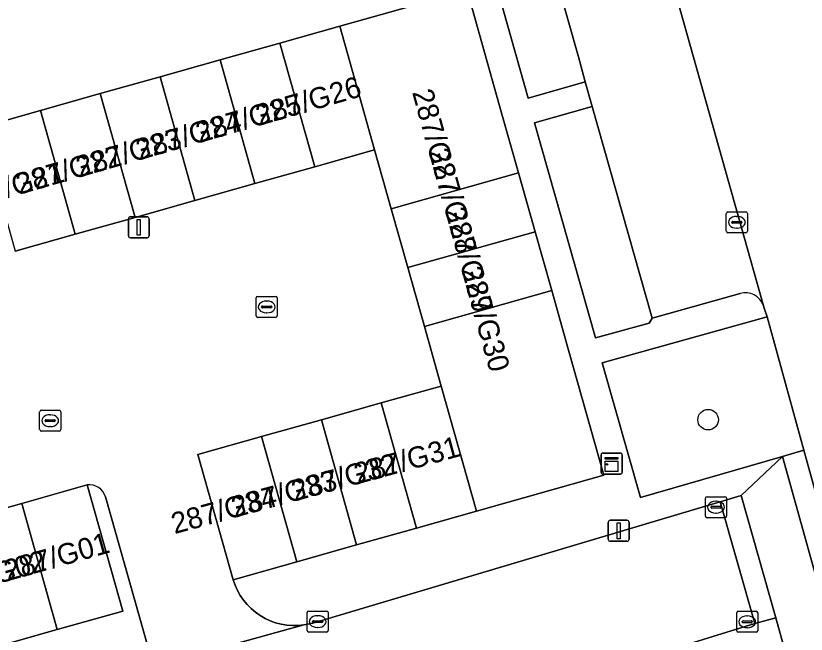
# Model space of a CAD drawing. Extents: x 159680 to 160786, y 387323 to 388340.
# Drawn here: x 159790.84 to 159828.45, y 387960.21 to 387989.63 of the extents above; entities that cross this region are included whole.
import ezdxf

# ---------------------------------------------------------------- set-up
doc = ezdxf.new("R2010")
doc.units = 0
for name, color, linetype in [('IMGEO_Boom', 7, 'Continuous'), ('IMGEO_Erf', 7, 'Continuous'), ('IMGEO_Groenvoorziening', 7, 'Continuous'), ('IMGEO_Kast', 7, 'Continuous'), ('IMGEO_Kolk', 7, 'Continuous'), ('IMGEO_Lichtmast', 7, 'Continuous'), ('IMGEO_Pand', 7, 'Continuous'), ('IMGEO_Pand_nummerreeks', 7, 'Continuous'), ('IMGEO_Parkeervlak_open', 7, 'Continuous'), ('IMGEO_Rijbaan_lokaal_gesloten', 7, 'Continuous'), ('IMGEO_Rijbaan_lokaal_open', 7, 'Continuous'), ('IMGEO_Rioolput', 7, 'Continuous'), ('IMGEO_Voetpad_gesloten', 7, 'Continuous'), ('IMGEO_Voetpad_open', 7, 'Continuous')]:
    doc.layers.add(name, color=color, linetype=linetype)

msp = doc.modelspace()

# ---------------------------------------------------------------- linework, layer by layer
at = {"layer": 'IMGEO_Boom'}
msp.add_circle((159823.785, 387970.416), 0.489, dxfattribs=at)
at = {"layer": 'IMGEO_Erf'}
msp.add_lwpolyline([(159760.456, 387976.237), (159766.359, 387977.9), (159769.209, 387978.703), (159772.059, 387979.506), (159774.909, 387980.309), (159777.759, 387981.111), (159780.609, 387981.914), (159783.459, 387982.717), (159786.309, 387983.52), (159789.159, 387984.323), (159792.009, 387985.126), (159794.859, 387985.929), (159797.709, 387986.732), (159800.559, 387987.534), (159803.409, 387988.337), (159806.259, 387989.14), (159811.529, 387990.625), (159810.425, 387994.602), (159808.927, 388000), (159807.434, 388004.707), (159790.741, 388000), (159756.404, 387990.318), (159757.994, 387984.988), (159759.125, 387980.967)], close=True, dxfattribs=at)
at = {"layer": 'IMGEO_Groenvoorziening'}
for points in [[(159814.968, 387997.01), (159812.255, 387996.236), (159815.223, 387985.708), (159817.939, 387986.491), (159817.61, 387987.674)], [(159818.263, 387985.324), (159815.528, 387984.537), (159818.422, 387974.308), (159820.987, 387975.011), (159821.119, 387975.243)], [(159828.331, 387968.967), (159826.587, 387975.306), (159818.739, 387973.12), (159820.56, 387966.714), (159827.327, 387968.664)]]:
    msp.add_lwpolyline(points, close=True, dxfattribs=at)
at = {"layer": 'IMGEO_Kast'}
for p, q in [((159818.77, 387968.828), (159819.611, 387968.828)), ((159819.611, 387968.828), (159818.77, 387968.828)), ((159818.695, 387967.903), (159818.695, 387968.744)), ((159818.695, 387968.744), (159818.695, 387967.903)), ((159819.695, 387968.753), (159819.695, 387967.912)), ((159819.695, 387967.912), (159819.695, 387968.753)), ((159819.62, 387967.828), (159818.779, 387967.828)), ((159818.779, 387967.828), (159819.62, 387967.828))]:
    msp.add_line(p, q, dxfattribs=at)
for points in [[(159818.89, 387968.618), (159819.49, 387968.618), (159819.49, 387968.533), (159818.89, 387968.533), (159818.89, 387968.618)], [(159818.89, 387968.443), (159819.49, 387968.443), (159819.49, 387967.954), (159818.89, 387967.954), (159818.89, 387968.443)]]:
    msp.add_lwpolyline(points, dxfattribs=at)
msp.add_circle((159818.974, 387968.292), 0.0377, dxfattribs=at)
for centre, start, end in [((159818.773, 387968.75), 92.4484, 184.2845), ((159818.773, 387968.75), 92.4484, 184.2845), ((159819.617, 387968.75), 2.4484, 94.2845), ((159819.617, 387968.75), 2.4484, 94.2845), ((159818.773, 387967.906), 182.4484, 274.2845), ((159818.773, 387967.906), 182.4484, 274.2845), ((159819.617, 387967.906), 272.4484, 4.2845), ((159819.617, 387967.906), 272.4484, 4.2845)]:
    msp.add_arc(centre, 0.0779, start, end, dxfattribs=at)
at = {"layer": 'IMGEO_Kolk'}
for p, q in [((159824.651, 387979.382), (159824.651, 387980.234)), ((159824.726, 387980.308), (159825.578, 387980.308)), ((159825.139, 387980.088), (159825.164, 387980.088)), ((159825.652, 387980.234), (159825.652, 387979.382)), ((159824.91, 387979.802), (159824.91, 387979.814)), ((159825.348, 387979.765), (159824.95, 387979.765)), ((159824.953, 387979.851), (159825.351, 387979.851)), ((159825.394, 387979.814), (159825.394, 387979.802)), ((159825.578, 387979.308), (159824.726, 387979.308)), ((159825.162, 387979.528), (159825.137, 387979.528)), ((159802.279, 387975.356), (159802.279, 387976.208)), ((159802.354, 387976.282), (159803.206, 387976.282)), ((159802.767, 387976.062), (159802.792, 387976.062)), ((159803.28, 387976.208), (159803.28, 387975.356)), ((159802.538, 387975.776), (159802.538, 387975.788)), ((159802.976, 387975.739), (159802.578, 387975.739)), ((159802.581, 387975.825), (159802.979, 387975.825)), ((159803.022, 387975.788), (159803.022, 387975.776)), ((159803.206, 387975.282), (159802.354, 387975.282)), ((159802.79, 387975.502), (159802.765, 387975.502)), ((159823.658, 387965.828), (159823.658, 387966.68)), ((159823.733, 387966.754), (159824.585, 387966.754)), ((159824.146, 387966.534), (159824.171, 387966.534)), ((159824.659, 387966.68), (159824.659, 387965.828)), ((159823.917, 387966.248), (159823.917, 387966.26)), ((159824.355, 387966.211), (159823.957, 387966.211)), ((159823.96, 387966.297), (159824.358, 387966.297)), ((159824.401, 387966.26), (159824.401, 387966.248)), ((159824.169, 387965.974), (159824.144, 387965.974)), ((159824.585, 387965.754), (159823.733, 387965.754)), ((159804.779, 387961.312), (159805.631, 387961.312)), ((159825.219, 387961.302), (159826.071, 387961.302)), ((159804.704, 387960.386), (159804.704, 387961.238)), ((159805.192, 387961.092), (159805.217, 387961.092)), ((159805.705, 387961.238), (159805.705, 387960.386)), ((159825.144, 387960.376), (159825.144, 387961.228)), ((159825.632, 387961.082), (159825.657, 387961.082)), ((159826.145, 387961.228), (159826.145, 387960.376)), ((159804.963, 387960.806), (159804.963, 387960.818)), ((159805.401, 387960.769), (159805.003, 387960.769)), ((159805.006, 387960.855), (159805.404, 387960.855)), ((159805.215, 387960.532), (159805.19, 387960.532)), ((159805.447, 387960.818), (159805.447, 387960.806)), ((159825.403, 387960.796), (159825.403, 387960.808)), ((159825.841, 387960.759), (159825.443, 387960.759)), ((159825.446, 387960.845), (159825.844, 387960.845)), ((159825.655, 387960.522), (159825.63, 387960.522)), ((159825.887, 387960.808), (159825.887, 387960.796)), ((159805.631, 387960.312), (159804.779, 387960.312)), ((159826.071, 387960.302), (159825.219, 387960.302))]:
    msp.add_line(p, q, dxfattribs=at)
for points in [[(159824.651, 387979.382), (159824.651, 387980.234)], [(159824.726, 387980.308), (159825.578, 387980.308)], [(159825.652, 387980.234), (159825.652, 387979.382)], [(159825.578, 387979.308), (159824.726, 387979.308)], [(159802.279, 387975.356), (159802.279, 387976.208)], [(159802.354, 387976.282), (159803.206, 387976.282)], [(159803.28, 387976.208), (159803.28, 387975.356)], [(159803.206, 387975.282), (159802.354, 387975.282)], [(159823.658, 387965.828), (159823.658, 387966.68)], [(159823.733, 387966.754), (159824.585, 387966.754)], [(159824.659, 387966.68), (159824.659, 387965.828)], [(159824.585, 387965.754), (159823.733, 387965.754)], [(159804.779, 387961.312), (159805.631, 387961.312)], [(159825.219, 387961.302), (159826.071, 387961.302)], [(159804.704, 387960.386), (159804.704, 387961.238)], [(159805.705, 387961.238), (159805.705, 387960.386)], [(159825.144, 387960.376), (159825.144, 387961.228)], [(159826.145, 387961.228), (159826.145, 387960.376)], [(159805.631, 387960.312), (159804.779, 387960.312)], [(159826.071, 387960.302), (159825.219, 387960.302)]]:
    msp.add_lwpolyline(points, dxfattribs=at)
for centre, radius, start, end in [((159824.728, 387980.232), 0.0765, 91.552, 178.448), ((159824.728, 387980.232), 0.0765, 91.552, 178.448), ((159825.576, 387980.232), 0.0765, 1.552, 88.448), ((159825.576, 387980.232), 0.0765, 1.552, 88.448), ((159824.95, 387979.811), 0.0403, 85.8775, 175.7526), ((159824.947, 387979.801), 0.0366, 178.938, 274.7102), ((159825.351, 387979.808), 0.043, 264.8664, 352.4533), ((159825.355, 387979.813), 0.0386, 1.7309, 96.639), ((159824.728, 387979.384), 0.0765, 181.552, 268.448), ((159824.728, 387979.384), 0.0765, 181.552, 268.448), ((159825.576, 387979.384), 0.0765, 271.552, 358.448), ((159825.576, 387979.384), 0.0765, 271.552, 358.448), ((159802.356, 387976.206), 0.0765, 91.552, 178.448), ((159802.356, 387976.206), 0.0765, 91.552, 178.448), ((159803.204, 387976.206), 0.0765, 1.552, 88.448), ((159803.204, 387976.206), 0.0765, 1.552, 88.448), ((159802.578, 387975.785), 0.0403, 85.8775, 175.7526), ((159802.575, 387975.775), 0.0366, 178.938, 274.7102), ((159802.979, 387975.782), 0.043, 264.8664, 352.4533), ((159802.983, 387975.787), 0.0386, 1.7309, 96.639), ((159802.356, 387975.358), 0.0765, 181.552, 268.448), ((159802.356, 387975.358), 0.0765, 181.552, 268.448), ((159803.204, 387975.358), 0.0765, 271.552, 358.448), ((159803.204, 387975.358), 0.0765, 271.552, 358.448), ((159823.735, 387966.678), 0.0765, 91.552, 178.448), ((159823.735, 387966.678), 0.0765, 91.552, 178.448), ((159824.583, 387966.678), 0.0765, 1.552, 88.448), ((159824.583, 387966.678), 0.0765, 1.552, 88.448), ((159823.957, 387966.257), 0.0403, 85.8775, 175.7526), ((159823.954, 387966.247), 0.0366, 178.938, 274.7102), ((159824.358, 387966.254), 0.043, 264.8664, 352.4533), ((159824.362, 387966.259), 0.0386, 1.7309, 96.639), ((159823.735, 387965.83), 0.0765, 181.552, 268.448), ((159823.735, 387965.83), 0.0765, 181.552, 268.448), ((159824.583, 387965.83), 0.0765, 271.552, 358.448), ((159824.583, 387965.83), 0.0765, 271.552, 358.448), ((159804.781, 387961.236), 0.0765, 91.552, 178.448), ((159804.781, 387961.236), 0.0765, 91.552, 178.448), ((159805.629, 387961.236), 0.0765, 1.552, 88.448), ((159805.629, 387961.236), 0.0765, 1.552, 88.448), ((159825.221, 387961.226), 0.0765, 91.552, 178.448), ((159825.221, 387961.226), 0.0765, 91.552, 178.448), ((159826.069, 387961.226), 0.0765, 1.552, 88.448), ((159826.069, 387961.226), 0.0765, 1.552, 88.448), ((159805.003, 387960.815), 0.0403, 85.8775, 175.7526), ((159805, 387960.805), 0.0366, 178.938, 274.7102), ((159805.404, 387960.812), 0.043, 264.8664, 352.4533), ((159805.408, 387960.817), 0.0386, 1.7309, 96.639), ((159825.443, 387960.805), 0.0403, 85.8775, 175.7526), ((159825.44, 387960.795), 0.0366, 178.938, 274.7102), ((159825.844, 387960.802), 0.043, 264.8664, 352.4533), ((159825.848, 387960.807), 0.0386, 1.7309, 96.639), ((159804.781, 387960.388), 0.0765, 181.552, 268.448), ((159804.781, 387960.388), 0.0765, 181.552, 268.448), ((159805.629, 387960.388), 0.0765, 271.552, 358.448), ((159805.629, 387960.388), 0.0765, 271.552, 358.448), ((159825.221, 387960.378), 0.0765, 181.552, 268.448), ((159825.221, 387960.378), 0.0765, 181.552, 268.448), ((159826.069, 387960.378), 0.0765, 271.552, 358.448), ((159826.069, 387960.378), 0.0765, 271.552, 358.448)]:
    msp.add_arc(centre, radius, start, end, dxfattribs=at)
for centre, major_axis, ratio, start_param, end_param in [((159825.138, 387979.808), (-0.387, 0.002), 0.722429, 4.712389, 7.853982), ((159825.163, 387979.808), (-0.39, 0.002), 0.717154, 1.570796, 4.712389), ((159802.766, 387975.782), (-0.387, 0.002), 0.722429, 4.712389, 7.853982), ((159802.791, 387975.782), (-0.39, 0.002), 0.717154, 1.570796, 4.712389), ((159824.145, 387966.254), (-0.387, 0.002), 0.722429, 4.712389, 7.853982), ((159824.17, 387966.254), (-0.39, 0.002), 0.717154, 1.570796, 4.712389), ((159805.191, 387960.812), (-0.387, 0.002), 0.722429, 4.712389, 7.853982), ((159805.216, 387960.812), (-0.39, 0.002), 0.717154, 1.570796, 4.712389), ((159825.631, 387960.802), (-0.387, 0.002), 0.722429, 4.712389, 7.853982), ((159825.656, 387960.802), (-0.39, 0.002), 0.717154, 1.570796, 4.712389)]:
    msp.add_ellipse(centre, major_axis=major_axis, ratio=ratio, start_param=start_param, end_param=end_param, dxfattribs=at)
at = {"layer": 'IMGEO_Lichtmast'}
for p, q in [((159796.297, 387980.071), (159797.087, 387980.071)), ((159797.087, 387980.071), (159796.297, 387980.071)), ((159796.197, 387979.171), (159796.197, 387979.971)), ((159796.197, 387979.971), (159796.197, 387979.171)), ((159797.187, 387979.971), (159797.187, 387979.171)), ((159797.187, 387979.171), (159797.187, 387979.971)), ((159797.087, 387979.071), (159796.297, 387979.071)), ((159796.297, 387979.071), (159797.087, 387979.071)), ((159819.031, 387964.731), (159819.031, 387965.531)), ((159819.031, 387965.531), (159819.031, 387964.731)), ((159819.131, 387965.631), (159819.921, 387965.631)), ((159819.921, 387965.631), (159819.131, 387965.631)), ((159820.021, 387965.531), (159820.021, 387964.731)), ((159820.021, 387964.731), (159820.021, 387965.531)), ((159819.921, 387964.631), (159819.131, 387964.631)), ((159819.131, 387964.631), (159819.921, 387964.631))]:
    msp.add_line(p, q, dxfattribs=at)
for points in [[(159796.617, 387979.946), (159796.767, 387979.946), (159796.767, 387979.196), (159796.617, 387979.196), (159796.617, 387979.946)], [(159819.451, 387965.506), (159819.601, 387965.506), (159819.601, 387964.756), (159819.451, 387964.756), (159819.451, 387965.506)]]:
    msp.add_lwpolyline(points, dxfattribs=at)
for centre, start, end in [((159796.297, 387979.971), 90, 180), ((159796.297, 387979.971), 90, 180), ((159797.087, 387979.971), 0, 90), ((159797.087, 387979.971), 360, 90), ((159796.297, 387979.171), 180, 270), ((159796.297, 387979.171), 180, 270), ((159797.087, 387979.171), 270, 0), ((159797.087, 387979.171), 270, 0), ((159819.131, 387965.531), 90, 180), ((159819.131, 387965.531), 90, 180), ((159819.921, 387965.531), 0, 90), ((159819.921, 387965.531), 360, 90), ((159819.131, 387964.731), 180, 270), ((159819.131, 387964.731), 180, 270), ((159819.921, 387964.731), 270, 0), ((159819.921, 387964.731), 270, 0)]:
    msp.add_arc(centre, 0.1, start, end, dxfattribs=at)
at = {"layer": 'IMGEO_Pand'}
for points in [[(159808.705, 387980.454), (159814.763, 387982.16), (159813.975, 387984.96), (159812.316, 387990.847), (159811.529, 387990.625), (159806.259, 387989.14), (159807.917, 387983.253)], [(159807.917, 387983.253), (159806.259, 387989.14), (159803.409, 387988.337), (159805.067, 387982.45)], [(159805.067, 387982.45), (159803.409, 387988.337), (159800.559, 387987.534), (159802.217, 387981.647)], [(159802.217, 387981.647), (159800.559, 387987.534), (159797.709, 387986.732), (159799.367, 387980.844)], [(159799.367, 387980.844), (159797.709, 387986.732), (159794.859, 387985.929), (159796.517, 387980.042)], [(159796.517, 387980.042), (159794.859, 387985.929), (159792.009, 387985.126), (159793.667, 387979.239)], [(159793.667, 387979.239), (159792.009, 387985.126), (159789.159, 387984.323), (159790.817, 387978.436)], [(159809.494, 387977.654), (159815.552, 387979.361), (159814.763, 387982.16), (159808.705, 387980.454)], [(159810.283, 387974.854), (159816.341, 387976.561), (159815.552, 387979.361), (159809.494, 387977.654)], [(159811.081, 387972.02), (159812.759, 387966.064), (159818.817, 387967.77), (159817.139, 387973.727), (159816.341, 387976.561), (159810.283, 387974.854)], [(159812.759, 387966.064), (159811.081, 387972.02), (159808.231, 387971.217), (159809.909, 387965.261)], [(159809.909, 387965.261), (159808.231, 387971.217), (159805.381, 387970.414), (159807.059, 387964.458)], [(159807.059, 387964.458), (159805.381, 387970.414), (159802.531, 387969.611), (159804.209, 387963.655)], [(159804.209, 387963.655), (159802.531, 387969.611), (159799.509, 387968.76), (159801.187, 387962.804)], [(159795.931, 387961.314), (159794.24, 387967.313), (159791.122, 387966.434), (159792.812, 387960.435)], [(159792.812, 387960.435), (159791.122, 387966.434), (159788.272, 387965.632), (159789.962, 387959.632)]]:
    msp.add_lwpolyline(points, close=True, dxfattribs=at)
at = {"layer": 'IMGEO_Parkeervlak_open'}
for points in [[(159820.042, 387998.504), (159814.954, 387997.061), (159814.968, 387997.01), (159817.61, 387987.674), (159817.939, 387986.491), (159818.263, 387985.324), (159821.119, 387975.243), (159825.308, 387976.422)], [(159826.424, 387975.841), (159820.042, 387998.504)]]:
    msp.add_lwpolyline(points, dxfattribs=at)
msp.add_arc((159825.553, 387975.531), 0.924, 19.5946, 105.4016, dxfattribs=at)
at = {"layer": 'IMGEO_Rijbaan_lokaal_gesloten'}
msp.add_lwpolyline([(159812.513, 388025.241), (159818.635, 388003.499), (159820.042, 387998.504), (159826.424, 387975.841), (159826.458, 387975.72), (159826.587, 387975.306), (159828.331, 387968.967), (159830.73, 387960.333), (159830.914, 387959.622), (159831.088, 387958.977), (159835.97, 387941.843), (159836.852, 387938.769), (159837.264, 387937.298), (159843.618, 387914.929), (159844.918, 387910.333), (159845.351, 387910.462), (159851.063, 387912.019), (159849.77, 387916.603), (159845.974, 387930.104), (159843.795, 387937.765), (159843.73, 387937.996), (159842.932, 387940.627)], dxfattribs=at)
at = {"layer": 'IMGEO_Rijbaan_lokaal_open'}
for points in [[(159799.509, 387968.76), (159802.531, 387969.611), (159805.381, 387970.414), (159808.231, 387971.217), (159811.081, 387972.02), (159810.283, 387974.854), (159809.494, 387977.654), (159808.705, 387980.454), (159807.917, 387983.253), (159805.067, 387982.45), (159802.217, 387981.647), (159799.367, 387980.844), (159796.517, 387980.042), (159793.667, 387979.239), (159790.817, 387978.436)], [(159795.106, 387966.751), (159797.394, 387958.677), (159804.552, 387960.652), (159804.282, 387960.624), (159804.009, 387960.621), (159803.738, 387960.642), (159803.469, 387960.687), (159803.206, 387960.756), (159802.95, 387960.848), (159802.703, 387960.962), (159802.467, 387961.099), (159802.245, 387961.255), (159802.037, 387961.432), (159801.846, 387961.625), (159801.673, 387961.836), (159801.519, 387962.06), (159801.387, 387962.298), (159801.275, 387962.547), (159801.187, 387962.804), (159799.509, 387968.76)], [(159788.272, 387965.632), (159791.122, 387966.434), (159794.24, 387967.313)], [(159821.548, 387959.345), (159826.008, 387960.718), (159824.35, 387966.504), (159823.817, 387966.352), (159804.968, 387960.744), (159804.858, 387960.713), (159804.82, 387960.704), (159804.552, 387960.652), (159797.394, 387958.677), (159798.81, 387953.681), (159799.862, 387949.988), (159799.939, 387949.715), (159805.793, 387951.397)]]:
    msp.add_lwpolyline(points, dxfattribs=at)
msp.add_arc((159794.353, 387966.539), 0.782, 15.726, 98.31, dxfattribs=at)
at = {"layer": 'IMGEO_Rioolput'}
for p, q in [((159791.977, 387969.944), (159791.977, 387970.796)), ((159792.052, 387970.87), (159792.904, 387970.87)), ((159792.465, 387970.65), (159792.49, 387970.65)), ((159792.978, 387970.796), (159792.978, 387969.944)), ((159792.236, 387970.364), (159792.236, 387970.376)), ((159792.674, 387970.327), (159792.276, 387970.327)), ((159792.279, 387970.413), (159792.677, 387970.413)), ((159792.72, 387970.376), (159792.72, 387970.364)), ((159792.488, 387970.09), (159792.463, 387970.09)), ((159792.904, 387969.87), (159792.052, 387969.87))]:
    msp.add_line(p, q, dxfattribs=at)
for points in [[(159791.977, 387969.944), (159791.977, 387970.796)], [(159792.052, 387970.87), (159792.904, 387970.87)], [(159792.978, 387970.796), (159792.978, 387969.944)], [(159792.904, 387969.87), (159792.052, 387969.87)]]:
    msp.add_lwpolyline(points, dxfattribs=at)
for centre, radius, start, end in [((159792.054, 387970.794), 0.0765, 91.552, 178.448), ((159792.054, 387970.794), 0.0765, 91.552, 178.448), ((159792.902, 387970.794), 0.0765, 1.552, 88.448), ((159792.902, 387970.794), 0.0765, 1.552, 88.448), ((159792.276, 387970.373), 0.0403, 85.8775, 175.7526), ((159792.273, 387970.363), 0.0366, 178.938, 274.7102), ((159792.677, 387970.37), 0.043, 264.8664, 352.4533), ((159792.681, 387970.375), 0.0386, 1.7309, 96.639), ((159792.054, 387969.946), 0.0765, 181.552, 268.448), ((159792.054, 387969.946), 0.0765, 181.552, 268.448), ((159792.902, 387969.946), 0.0765, 271.552, 358.448), ((159792.902, 387969.946), 0.0765, 271.552, 358.448)]:
    msp.add_arc(centre, radius, start, end, dxfattribs=at)
for centre, major_axis, ratio, start_param, end_param in [((159792.464, 387970.37), (-0.387, 0.002), 0.722429, 4.712389, 7.853982), ((159792.489, 387970.37), (-0.39, 0.002), 0.717154, 1.570796, 4.712389)]:
    msp.add_ellipse(centre, major_axis=major_axis, ratio=ratio, start_param=start_param, end_param=end_param, dxfattribs=at)
at = {"layer": 'IMGEO_Voetpad_gesloten'}
for points in [[(159828.331, 387968.967), (159827.327, 387968.664), (159829.719, 387960.075), (159830.73, 387960.333)], [(159824.35, 387966.504), (159826.008, 387960.718), (159827.001, 387960.983), (159825.349, 387966.806)]]:
    msp.add_lwpolyline(points, close=True, dxfattribs=at)
at = {"layer": 'IMGEO_Voetpad_open'}
for points in [[(159825.308, 387976.422), (159821.119, 387975.243), (159820.987, 387975.011), (159818.422, 387974.308), (159815.528, 387984.537), (159818.263, 387985.324), (159817.939, 387986.491), (159815.223, 387985.708), (159812.255, 387996.236)], [(159812.316, 387990.847), (159813.975, 387984.96), (159814.763, 387982.16), (159815.552, 387979.361), (159816.341, 387976.561), (159817.139, 387973.727), (159818.817, 387967.77), (159812.759, 387966.064), (159809.909, 387965.261), (159807.059, 387964.458), (159804.209, 387963.655), (159801.187, 387962.804), (159801.275, 387962.547), (159801.387, 387962.298), (159801.519, 387962.06), (159801.673, 387961.836), (159801.846, 387961.625), (159802.037, 387961.432), (159802.245, 387961.255), (159802.467, 387961.099), (159802.703, 387960.962), (159802.95, 387960.848), (159803.206, 387960.756), (159803.469, 387960.687), (159803.738, 387960.642), (159804.009, 387960.621), (159804.282, 387960.624), (159804.552, 387960.652), (159804.82, 387960.704), (159804.858, 387960.713), (159804.968, 387960.744), (159823.817, 387966.352)], [(159823.817, 387966.352), (159824.35, 387966.504), (159825.349, 387966.806), (159827.327, 387968.664), (159820.56, 387966.714), (159818.739, 387973.12), (159826.587, 387975.306), (159826.458, 387975.72), (159826.424, 387975.841)], [(159830.914, 387959.622), (159830.73, 387960.333), (159829.719, 387960.075), (159827.327, 387968.664), (159825.349, 387966.806), (159827.001, 387960.983), (159827.812, 387958.075)], [(159794.24, 387967.313), (159795.931, 387961.314), (159792.812, 387960.435), (159789.962, 387959.632)], [(159802.383, 387941.169), (159802.277, 387941.509), (159799.939, 387949.715), (159799.862, 387949.988), (159798.81, 387953.681), (159797.394, 387958.677), (159795.106, 387966.751)], [(159827.139, 387957.391), (159827.013, 387957.858), (159827.812, 387958.075), (159827.001, 387960.983), (159826.008, 387960.718), (159821.548, 387959.345), (159809.432, 387955.868)]]:
    msp.add_lwpolyline(points, dxfattribs=at)
for centre, radius, start, end in [((159825.553, 387975.531), 0.924, 19.5946, 105.4016), ((159794.353, 387966.539), 0.782, 15.726, 98.31)]:
    msp.add_arc(centre, radius, start, end, dxfattribs=at)

# ---------------------------------------------------------------- texts
at = {"layer": 'IMGEO_Pand_nummerreeks'}
for s, rotation, p in [('287/G26', 16.0244, (159802.43, 387984.4)), ('287/G27', 285.5241, (159809.694, 387985.997)), ('287/G25', 16.0244, (159799.58, 387983.582)), ('287/G24', 16.0244, (159796.731, 387982.763)), ('287/G23', 16.0244, (159793.881, 387981.945)), ('287/G22', 16.0244, (159791.025, 387981.125)), ('287/G28', 285.5241, (159810.476, 387983.181)), ('287/G21', 16.0244, (159788.288, 387980.338)), ('287/G29', 285.5241, (159811.256, 387980.375)), ('287/G30', 285.5241, (159812.038, 387977.556)), ('287/G31', 15.2551, (159807.096, 387967.344)), ('287/G32', 15.2551, (159804.119, 387966.532)), ('287/G33', 15.2551, (159801.26, 387965.753)), ('287/G34', 15.2551, (159798.396, 387964.971)), ('287/G01', 15.6728, (159790.443, 387962.728)), ('287/G02', 15.6728, (159787.435, 387961.884))]:
    msp.add_text(s, height=1, rotation=rotation, dxfattribs=at).set_placement(p)

doc.saveas('drawing.dxf')
